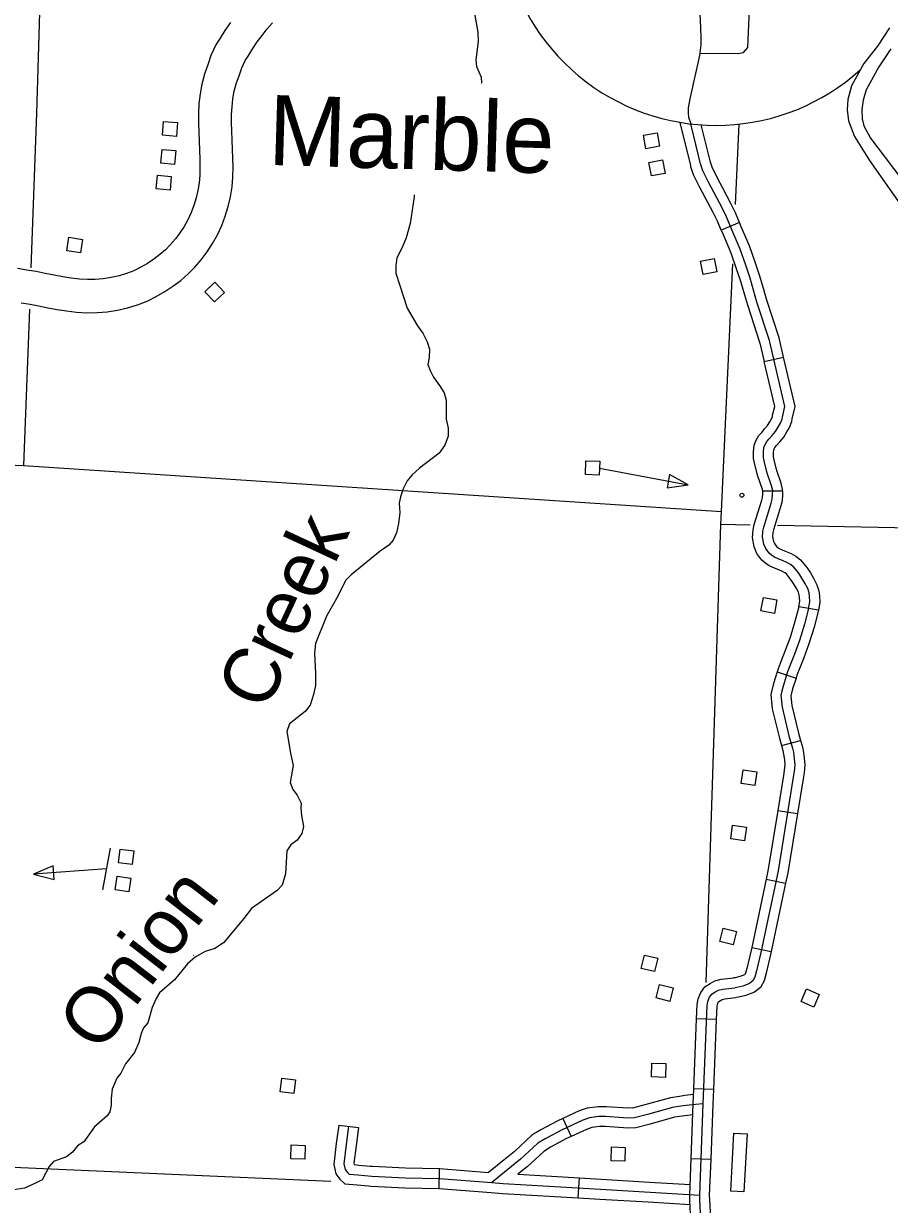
# Model space of a CAD drawing. Extents: x 653372 to 905732, y 627442 to 787275.
# Drawn here: x 838735 to 845264, y 651420 to 660326 of the extents above; entities that cross this region are included whole.
import ezdxf

# ---------------------------------------------------------------- set-up
doc = ezdxf.new("R2010")
doc.units = 0
for name, color, linetype in [('Level 15', 7, 'Continuous'), ('Level 24', 7, 'Continuous'), ('Level 31', 7, 'Continuous'), ('Level 32', 7, 'Continuous'), ('Level 35', 7, 'Continuous'), ('Level 4', 7, 'Continuous'), ('Level 45', 7, 'Continuous'), ('Level 5', 7, 'Continuous'), ('Level 56', 7, 'Continuous'), ('Level 63', 7, 'Continuous')]:
    doc.layers.add(name, color=color, linetype=linetype)

msp = doc.modelspace()

# ---------------------------------------------------------------- linework, layer by layer
at = {"layer": 'Level 15'}
for points in [[(840294.4, 660334.9), (840253, 660275.4), (840217.2, 660215.9), (840187.8, 660172.4), (840147.2, 660084.7), (840126.3, 660023.1), (840097.8, 659946.2), (840079, 659869.1), (840065.6, 659795.5), (840057.1, 659722.1), (840052.4, 659648.6), (840052.4, 659576.1), (840055.2, 659506.5), (840057.9, 659438.6), (840060.1, 659371.4), (840062.2, 659305), (840063.8, 659241.5), (840062.7, 659182.1), (840057.8, 659124.6), (840049, 659068), (840035.8, 659011.7), (840018.5, 658955.6), (839997.5, 658900.5), (839973, 658847.3), (839944.7, 658796.2), (839913.5, 658747.8), (839879.6, 658702.4), (839843, 658660.2), (839803.5, 658620.5), (839761.6, 658584), (839716.2, 658549.9), (839667.6, 658517.4), (839617.5, 658488.1), (839565.3, 658462.8), (839510.8, 658441.3), (839454.5, 658424.2), (839395.6, 658411.1), (839335.2, 658401.6), (839275.3, 658396.5), (839215.6, 658395.4), (839156.1, 658399.1), (839094.2, 658406.8), (839029.9, 658417.1), (838964.2, 658429.4), (838897.2, 658442.3), (838828.1, 658455.9), (838758, 658467.5), (838689.5, 658479.5)], [(838716, 658221), (838783.6, 658209.8), (838849.4, 658196.9), (838917.6, 658183.8), (838987.3, 658170.7), (839059, 658159.3), (839132.9, 658150), (839210.1, 658145.3), (839288.2, 658146.7), (839365.3, 658153.3), (839442.2, 658165.4), (839518, 658182.3), (839593, 658205), (839665.8, 658233.7), (839735.3, 658267.4), (839800.4, 658305.4), (839861, 658346), (839918.9, 658389.6), (839974.4, 658437.8), (840026.2, 658489.9), (840074.5, 658545.5), (840118.9, 658605.2), (840159.4, 658667.8), (840196.2, 658734.3), (840228.1, 658803.5), (840255, 658874.1), (840277.3, 658946.3), (840294.6, 659020.3), (840306.1, 659094.8), (840312.5, 659169), (840313.9, 659242.4), (840312.1, 659312.2), (840310, 659379.5), (840307.7, 659447.6), (840305, 659516.4), (840302.4, 659581.1), (840302.4, 659640.6), (840306.2, 659699.8), (840313, 659758.7), (840323.6, 659817.1), (840337.2, 659872.9), (840361.9, 659939.4), (840379.7, 659991.7), (840406.2, 660049.1), (840428.1, 660081.5), (840462.9, 660139.4), (840496.7, 660187.9), (840534.3, 660237.6), (840572, 660286.1), (840612.4, 660332.6)]]:
    msp.add_lwpolyline(points, dxfattribs=at)
at = {"layer": 'Level 31'}
for p, q in [((844133.7, 658826), (843995.5, 658767.7)), ((844319.3, 657777.5), (844465.4, 657811.6)), ((844308.4, 656803.1), (844458.4, 656802.9)), ((844728.3, 655902.3), (844580.3, 655926.4))]:
    msp.add_line(p, q, dxfattribs=at)
for points in [[(843828.3, 660501.9), (843838.6, 660293.6), (843840.9, 660217.5), (843840.4, 660167.2), (843837.1, 660125), (843830.8, 660084.9), (843758.7, 659760.2), (843746.5, 659690), (843745.4, 659651.8), (843749.5, 659620.4), (843765.4, 659570)], [(843765.2, 659255.3), (843686.3, 659581.4)], [(844654.3, 655914.3), (844662.6, 655965.2), (844661.3, 656004.3), (844657.4, 656033.4), (844647.9, 656065.5), (844625.8, 656106.9), (844604.3, 656143.8), (844579.6, 656180.4), (844540.8, 656229.1), (844517.2, 656247.5), (844491.1, 656262), (844457.7, 656275.9), (844425.1, 656289), (844397.2, 656301.1), (844375.9, 656314.8), (844357.1, 656331.4), (844330.7, 656366.4), (844316.4, 656400.2), (844307.6, 656454.1), (844309.7, 656498), (844316.3, 656528.4), (844373.3, 656710.4), (844380.6, 656739.7), (844383.3, 656776.7), (844383.4, 656804.9), (844375.6, 656839.8), (844343, 656934.6), (844321.3, 657017.5), (844313.6, 657054.8), (844313.9, 657094.3), (844317.4, 657128.8), (844326.2, 657152.7), (844339.7, 657174.9), (844357.2, 657193.7), (844379.7, 657220.4), (844405.6, 657250.2), (844442, 657313.1), (844454.4, 657344), (844456.6, 657359), (844475.7, 657438.1), (844359.3, 657936.1), (844265.1, 658226.3), (844213.2, 658407.1), (844179.8, 658503.2), (844139.1, 658623.9), (844077.9, 658765.2), (844034.7, 658867.7), (844001.5, 658936.2), (843941.5, 659050.8), (843901.5, 659125), (843856.9, 659215.5), (843839.3, 659267.9), (843768.8, 659559.4), (843765.4, 659570)], [(843911, 659290.6), (843845.2, 659562.6)], [(843995.5, 658767.7), (843966.4, 658836.7), (843934.5, 658902.4), (843875.3, 659015.6), (843834.8, 659090.6), (843787.4, 659186.9), (843767.2, 659247.1), (843765.2, 659255.3)], [(844133.7, 658826), (844103, 658898.6), (844068.5, 658969.9), (844007.8, 659086), (843968.2, 659159.4), (843926.4, 659244.1), (843911.5, 659288.7), (843911, 659290.6)], [(844315.8, 658321.6), (844284.7, 658429.8), (844250.8, 658527.5), (844209.2, 658650.8), (844146.9, 658794.7), (844133.7, 658826)], [(843995.5, 658767.7), (844009, 658735.8), (844069.1, 658597), (844108.8, 658479), (844141.6, 658384.4), (844171.6, 658280.1)], [(844171.6, 658280.1), (844193.4, 658204.3), (844287, 657916), (844319.3, 657777.5)], [(844465.4, 657811.6), (844431.6, 657956.3), (844336.8, 658248.2), (844315.8, 658321.6)], [(844490.8, 657247.7), (844509.6, 657280.2), (844527.3, 657324.4), (844530.3, 657344.8), (844552.8, 657437.9), (844465.4, 657811.6)], [(844361, 657322.9), (844374.4, 657346.1), (844381.5, 657363.7), (844382.9, 657373.2), (844398.6, 657438.4), (844319.3, 657777.5)], [(844308.4, 656803.1), (844303.3, 656819.3), (844271.1, 656912.9), (844248.2, 657000.4), (844238.5, 657047.4), (844239, 657098.4), (844243.7, 657145.7), (844258.3, 657185.5), (844279.6, 657220.4), (844301, 657243.4), (844322.7, 657269.1), (844344.3, 657294), (844361, 657322.9)], [(844458.4, 656802.9), (844458.4, 656813.1), (844447.8, 656860.2), (844414.8, 656956.3), (844394.3, 657034.6), (844388.6, 657062.1), (844388.9, 657090.2), (844391.1, 657111.9), (844394, 657119.9), (844399.8, 657129.3), (844413.4, 657143.9), (844436.7, 657171.7), (844466.9, 657206.5), (844490.8, 657247.7)], [(844342.6, 656247), (844330.6, 656254.7), (844301.7, 656280.3), (844265.2, 656328.7), (844243.9, 656379.3), (844232.3, 656449.8), (844235.1, 656507.7), (844243.7, 656547.5), (844301.1, 656730.7), (844306.3, 656751.6), (844308.3, 656779.5), (844308.4, 656803.1)], [(844458.4, 656802.9), (844458.3, 656773.9), (844454.9, 656727.8), (844445.5, 656690.1), (844388.9, 656509.2), (844384.3, 656488.2), (844382.9, 656458.4), (844389, 656421.2), (844396.2, 656404.1), (844412.4, 656382.6), (844421.2, 656374.8), (844423.4, 656373.4)], [(844423.4, 656373.4), (844432.6, 656367.5), (844454, 656358.2), (844486, 656345.4), (844523.8, 656329.7), (844558.7, 656310.3), (844594, 656282.8), (844640.2, 656224.8), (844667.9, 656183.6), (844691.3, 656143.4), (844717.6, 656094.2), (844730.9, 656049.2), (844736.2, 656010.5), (844737.8, 655960.3), (844728.3, 655902.3)], [(844580.3, 655926.4), (844587.4, 655970.1), (844586.5, 655998), (844583.8, 656017.6), (844578.1, 656036.9), (844560.2, 656070.4), (844540.7, 656104), (844519.1, 656136), (844487.7, 656175.5), (844475.7, 656184.8), (844458.4, 656194.4), (844429.3, 656206.5), (844396.1, 656219.8), (844361.8, 656234.7), (844342.6, 656247)]]:
    msp.add_lwpolyline(points, dxfattribs=at)
at = {"layer": 'Level 32'}
for p, q in [((844417.2, 655436.7), (844559.9, 655390.5)), ((844449.3, 654880.5), (844593.9, 654920.3)), ((844421.8, 654391.4), (844569.9, 654367.4)), ((844334.4, 653874.3), (844481.1, 653843.4)), ((844225.3, 653357.7), (844372.1, 653326.8)), ((843959.9, 652814.2), (843810.1, 652820.1)), ((843939.2, 652286.6), (843789.3, 652292.5)), ((843918.5, 651759), (843768.6, 651764.9))]:
    msp.add_line(p, q, dxfattribs=at)
for points in [[(843835.2, 660104.3), (844120.1, 660101.3), (844162.8, 660108), (844195.3, 660147.1), (844208, 660433.9), (844213, 660870.8), (844227.1, 660966)], [(844580.3, 655926.4), (844551.3, 655815.9), (844514.7, 655696.6), (844478.7, 655597.2), (844448.1, 655521.2), (844425, 655461), (844417.2, 655436.7)], [(844654.3, 655914.3), (844623.5, 655795.5), (844585.8, 655672.8), (844548.8, 655570.4), (844517.9, 655493.8), (844495.8, 655436), (844461.3, 655329.5), (844445.6, 655261.9), (844454.5, 655170.5), (844506.5, 654955.2), (844532.2, 654861.6), (844539.5, 654830.1), (844546.2, 654781.5), (844549.5, 654735.8), (844545.3, 654684.3), (844538.6, 654642.9), (844424, 653935.6), (844294.2, 653320.9), (844261.5, 653182.4), (844249.2, 653135.1), (844233.3, 653107), (844208.3, 653087.4), (844178, 653074.7), (844158.7, 653067.1), (844113.5, 653056.2), (844097, 653054.3)], [(844728.3, 655902.3), (844695.7, 655775.1), (844657, 655649), (844618.8, 655543.6), (844587.7, 655466.3), (844566.5, 655411), (844559.9, 655390.5)], [(844417.2, 655436.7), (844388.9, 655349.6), (844369.8, 655266.9), (844380.3, 655158), (844433.9, 654936.5), (844449.3, 654880.5)], [(844559.9, 655390.5), (844533.6, 655309.5), (844521.5, 655257), (844528.6, 655183), (844579.1, 654974), (844593.9, 654920.3)], [(844449.3, 654880.5), (844459.5, 654843.3), (844465.6, 654816.5), (844471.5, 654773.6), (844474.3, 654736.2), (844470.8, 654693.4), (844464.6, 654654.9), (844421.8, 654391.4)], [(844593.9, 654920.3), (844605, 654879.9), (844613.3, 654843.6), (844620.8, 654789.5), (844624.8, 654735.5), (844619.8, 654675.2), (844612.6, 654631), (844569.9, 654367.4)], [(844421.8, 654391.4), (844350.2, 653949.3), (844334.4, 653874.3)], [(844569.9, 654367.4), (844497.7, 653921.8), (844481.1, 653843.4)], [(844334.4, 653874.3), (844225.3, 653357.7)], [(844481.1, 653843.4), (844372.1, 653326.8)], [(844225.3, 653357.7), (844221, 653337.3), (844188.7, 653200.5), (844179, 653163.4), (844175.3, 653156.8), (844170, 653152.6), (844149.7, 653144.1), (844136.1, 653138.8), (844100.5, 653130.2), (844088.7, 653128.9)], [(844372.1, 653326.8), (844367.4, 653304.5), (844334.2, 653164.3), (844319.3, 653106.8), (844291.4, 653057.2), (844246.6, 653022.1), (844206.2, 653005.2), (844181.3, 652995.4), (844126.5, 652982.2), (844105.4, 652979.8)], [(843810.1, 652820.1), (843814.3, 652927.9), (843821.7, 652970.6), (843841.1, 653018.7), (843872.6, 653062.1), (843912.3, 653087.5), (843946.6, 653106.3), (843995.1, 653118.3), (844066.9, 653126.4), (844088.7, 653128.9)], [(843838.5, 651356.5), (843834.6, 651451.9), (843832.9, 651489.8), (843859.9, 652178.9), (843889, 652920), (843894.2, 652949.9), (843907.2, 652982.1), (843925, 653006.6), (843950.6, 653023), (843974.1, 653035.9), (844008.4, 653044.4), (844075.3, 653051.9), (844097, 653054.3)], [(843959.9, 652814.2), (843963.8, 652912.1), (843966.7, 652929.2), (843973.3, 652945.5), (843977.4, 652951), (843988.9, 652958.4), (844001.7, 652965.4), (844021.7, 652970.4), (844083.6, 652977.3), (844105.4, 652979.8)], [(843789.3, 652292.5), (843810.1, 652820.1)], [(843939.2, 652286.6), (843959.9, 652814.2)], [(843768.6, 651764.9), (843785, 652181.9), (843789.3, 652292.5)], [(843918.5, 651759), (843934.9, 652176), (843939.2, 652286.6)], [(843804.7, 651206.8), (843789, 651238.4), (843777.9, 651266.8), (843771.5, 651298.3), (843763.8, 651349.4), (843759.7, 651448.7), (843757.8, 651489.6), (843768.6, 651764.9)], [(843939.1, 651273.3), (843926.3, 651299.3), (843922.3, 651309.5), (843919.2, 651324.5), (843913.3, 651363.7), (843909.5, 651455.1), (843908, 651490), (843918.5, 651759)]]:
    msp.add_lwpolyline(points, dxfattribs=at)
at = {"layer": 'Level 35'}
for points in [[(841912.5, 661652.8), (841907.1, 661612.2), (841909.5, 661563.2), (841988, 661071.7), (841999.5, 661030.5), (842030.8, 660983), (842053.2, 660937.7), (842067.2, 660866.4), (842098.7, 660600.8), (842159.3, 660262.7), (842163.3, 660190.6), (842144.6, 660052.7), (842150, 660003.6), (842183.9, 659923), (842187.3, 659880), (842185.7, 659875.7)], [(845265.4, 660294.4), (845173.2, 660157.2), (845069.7, 660025.5), (844978.7, 659857.5), (844950.4, 659752.8), (844945.4, 659676.8), (844956.4, 659593.6), (845001.7, 659474.8), (845113.2, 659293.2), (845380.8, 658914.4), (845538.4, 658668.1), (845583.8, 658553.4), (845596.8, 658474.1), (845602.4, 658371), (845605.1, 658268.9), (845601.6, 658148.8), (845590.8, 658086.9), (845489.4, 657654.8), (845456.4, 657335.9), (845458.4, 657022.6), (845465.5, 656954.4), (845499.8, 656831.9), (845543.2, 656713.2), (845678.6, 656384.7)], [(845273.7, 660136.9), (845185.1, 659999.9), (845089.1, 659826), (845066.1, 659749.3), (845055.3, 659678.3), (845057.3, 659607.2), (845071.7, 659556), (845122.3, 659462.3), (845404, 659087.2)], [(841680.9, 659036.1), (841680.2, 659019.8), (841649.7, 658818), (841618.4, 658711.3), (841589.5, 658637.6), (841549.6, 658559.1), (841540.8, 658499.1), (841542.1, 658445), (841626.6, 658180.7), (841704.7, 658047.6), (841743.9, 657991), (841777, 657925.5), (841794.3, 657871.2), (841792.4, 657807.2), (841783.8, 657755.3), (841800.2, 657709), (841826.5, 657659.6), (841870.6, 657598), (841904.8, 657540.5), (841921.1, 657486.2), (841921.2, 657342.1), (841935.3, 657275.8), (841935.5, 657213.8), (841910.7, 657146), (841868.1, 657087.5), (841719.9, 656972.4), (841664.3, 656923), (841625.8, 656876.5), (841596.1, 656816.8), (841576.4, 656758), (841565.8, 656709.1), (841572.9, 656640), (841562.8, 656555)], [(841562.8, 656555), (841546.9, 656485.2), (841521.3, 656429.4), (841489.8, 656391.8), (841424.4, 656346.6), (841203.5, 656169.3), (841162, 656125.9), (841103.6, 656008.6)], [(841103.6, 656008.6), (841018.5, 655857.8), (840935.5, 655652), (840927.3, 655578.1), (840935.9, 655423.9), (840934.5, 655332.9), (840920.5, 655265.1), (840896.3, 655185.5), (840858.6, 655138), (840739.5, 655045.8), (840720.6, 654986.1), (840746, 654824.6), (840767.5, 654730.3), (840745.6, 654602.6), (840765.7, 654549.3), (840797, 654507.8), (840826.9, 654447.3), (840824.3, 654408.3), (840829.4, 654353.2), (840846.1, 654271), (840832.3, 654217.2), (840798.6, 654167.7), (840750.2, 654132.4), (840718.6, 654087.8), (840708.9, 653912.9), (840684.6, 653828.3), (840646.1, 653787.9), (840452.5, 653651.7), (840396.5, 653577.6), (840241, 653391.9), (840175.6, 653350.9), (840102.4, 653328), (840029, 653286.1), (839971.3, 653234.9), (839872.7, 653114.4), (839759.5, 653015.1), (839732.9, 652973.5), (839704.9, 652905.9), (839671.2, 652789.3), (839639.7, 652751.8), (839622.1, 652710.1), (839604.1, 652641.3), (839571, 652565.8), (839501.8, 652479.8), (839467.8, 652410.3), (839438.3, 652371.7), (839402.1, 652289.3), (839394, 652219.4), (839394.2, 652168.4), (839383.5, 652117.5), (839364.1, 652088.8), (839269.1, 652006.2), (839189.5, 651893.4), (839140.2, 651862.1), (839102.5, 651814.7), (839058.1, 651778.3), (838960.8, 651742.8), (838927.3, 651705.3), (838874.9, 651605.1), (838823.6, 651580.8), (838740.3, 651543.1), (838578.3, 651516.5)], [(840015.2, 653301.3), (840017.2, 653299.2)]]:
    msp.add_lwpolyline(points, dxfattribs=at)
at = {"layer": 'Level 4'}
for points in [[(844102.8, 658962.3), (844130.6, 659568.3)], [(843881.1, 653094.5), (843993.5, 656548.2), (843996.7, 656646.1), (844082.3, 658513.5)]]:
    msp.add_lwpolyline(points, dxfattribs=at)
at = {"layer": 'Level 45'}
for p, q in [((841110.8, 652019.1), (841259.5, 651999.4)), ((842800.9, 652068.2), (842863.7, 651931.9)), ((841867.1, 651540.8), (841870, 651690.7)), ((842917.8, 651470.4), (842926.5, 651620.2))]:
    msp.add_line(p, q, dxfattribs=at)
for points in [[(843787.6, 652248.4), (843721.2, 652240.4), (843680.5, 652234.2), (843611.7, 652224.6), (843419.6, 652170.5), (843325.6, 652146.8)], [(843859.9, 652178.9), (843801.4, 652174.5), (843731.3, 652166), (843691.3, 652160), (843627.1, 652151.1), (843438.9, 652098), (843341.8, 652073.5), (843290.9, 652071.3), (843125.3, 652082), (843072.3, 652082.4), (843002.1, 652073), (842952.1, 652055.2), (842796, 651983.3), (842672, 651916.2), (842611.7, 651880.9), (842482.7, 651760.2), (842265.3, 651585)], [(843330.9, 652148.1), (843291.7, 652146.4), (843128, 652157), (843067.6, 652157.4), (842984.3, 652146.3), (842923.8, 652124.8), (842800.9, 652068.2)], [(843781.7, 652096.6), (843741.3, 652091.7), (843702.1, 652085.8), (843642.5, 652077.5), (843458.3, 652025.6), (843362.4, 652001.3)], [(841110.8, 652019.1), (841092.4, 651880.8), (841073.6, 651722.4), (841089.4, 651652), (841120, 651610.5), (841156.7, 651575.4), (841249.1, 651567.6), (841334.4, 651560.1)], [(841185.1, 652009.3), (841166.9, 651871.5), (841149.6, 651726.3), (841159.1, 651683.8), (841176.5, 651660.2), (841189.4, 651647.9), (841255.5, 651642.3), (841360.2, 651633.2), (841613, 651620.8), (841870.9, 651615.7), (842265.3, 651585), (842349.8, 651578.4), (843085.6, 651535.8), (843832.9, 651489.8)], [(842800.9, 652068.2), (842762.4, 652050.4), (842635.1, 651981.5), (842566.6, 651941.4), (842433.5, 651816.9), (842357.4, 651755.5)], [(843362.4, 652001.3), (843352.7, 651998.9), (843290.1, 651996.1), (843122.6, 652007), (843077, 652007.3), (843019.8, 651999.7), (842980.4, 651985.7), (842863.7, 651931.9)], [(841259.5, 651999.4), (841241.3, 651862.1), (841225.6, 651730.3), (841227.9, 651720), (841262, 651717.1), (841347.5, 651709.6)], [(842863.7, 651931.9), (842829.6, 651916.2), (842708.8, 651850.8), (842656.8, 651820.4), (842531.9, 651703.5), (842461.8, 651647.1)], [(842357.4, 651755.5), (842241.5, 651662.1)], [(841347.5, 651709.6), (841365.3, 651708), (841615.5, 651695.7), (841870, 651690.7)], [(841870, 651690.7), (841874.6, 651690.6), (842241.5, 651662.1)], [(842461.8, 651647.1), (842926.5, 651620.2)], [(841334.4, 651560.1), (841355, 651558.3), (841610.4, 651545.8), (841867.1, 651540.8)], [(842926.5, 651620.2), (843090.1, 651610.7), (843453.8, 651588.3)], [(843453.8, 651588.3), (843761, 651569.4)], [(841867.1, 651540.8), (841867.2, 651540.8), (842259.5, 651510.2), (842344.7, 651503.6), (842390.7, 651500.9)], [(842390.7, 651500.9), (842917.8, 651470.4)], [(842917.8, 651470.4), (843081.2, 651460.9), (843444.6, 651438.6)], [(843444.6, 651438.6), (843760.9, 651419.1)]]:
    msp.add_lwpolyline(points, dxfattribs=at)
at = {"layer": 'Level 5'}
for points in [[(838869.1, 660917.5), (838832, 659650.6), (838789.2, 658484.8)], [(838777.8, 658172.3), (838734.5, 656993.1)], [(837563.8, 657040.3), (838734.5, 656993.1)], [(838734.5, 656993.1), (843996.7, 656646.1)], [(844213.5, 656543.8), (843993.5, 656548.2)], [(845559.1, 656517.1), (844420.2, 656539.7)], [(838539.3, 651706.8), (841052.4, 651595.6)]]:
    msp.add_lwpolyline(points, dxfattribs=at)
at = {"layer": 'Level 56'}
for points in [[(839782.5, 659483.9), (839790.4, 659587.7), (839894.5, 659579.7), (839886.6, 659475.9)], [(843427.9, 659381.9), (843408.9, 659484.2), (843511.6, 659503.3), (843530.6, 659400.9)], [(839769.2, 659274), (839778.7, 659377.6), (839882.7, 659368.1), (839873.2, 659264.4)], [(843469.7, 659177.4), (843450.2, 659279.7), (843552.7, 659299.3), (843572.2, 659197)], [(839735.3, 659079.6), (839744.1, 659183.3), (839848.1, 659174.4), (839839.3, 659070.7)], [(839060.3, 658612.9), (839076.7, 658715.6), (839179.8, 658699.2), (839163.4, 658596.5)], [(843859.2, 658433.6), (843839.1, 658535.8), (843941.5, 658555.9), (843961.6, 658453.8)], [(840101.4, 658303.7), (840177.2, 658375.1), (840248.8, 658299), (840173, 658227.7)], [(842971.6, 656924.7), (842974.7, 657028.7), (843079.1, 657025.6), (843076, 656921.6)], [(843605.7, 656926.1), (843586.8, 656825.8), (843746.6, 656847.7)], [(844294.9, 655896.6), (844313.2, 655999), (844416, 655980.7), (844397.6, 655878.2)], [(844146.5, 654595.6), (844161.8, 654698.6), (844265.1, 654683.2), (844249.8, 654580.3)], [(844067.7, 654176.7), (844081.5, 654279.9), (844185, 654266.1), (844171.2, 654162.9)], [(839449.4, 653995.8), (839461.4, 654099.2), (839565.1, 654087.2), (839553.1, 653983.8)], [(838964.8, 653871.8), (838957.6, 653973.5), (838808.6, 653911.9)], [(839424.2, 653792.2), (839439.3, 653895.2), (839542.6, 653880.1), (839527.5, 653777.1)], [(843984.9, 653402.9), (844009.5, 653504.1), (844110.9, 653479.4), (844086.3, 653378.2)], [(843391.8, 653199.9), (843415.6, 653301.2), (843517.2, 653277.4), (843493.4, 653176)], [(843505.7, 652977.3), (843531.1, 653078.2), (843632.3, 653052.7), (843606.9, 652951.8)], [(844597.5, 652950), (844638.8, 653045.5), (844734.6, 653004), (844693.3, 652908.5)], [(843469.8, 652381.5), (843472.9, 652485.5), (843577.3, 652482.4), (843574.2, 652378.3)], [(840668.6, 652268.3), (840680.9, 652371.7), (840784.5, 652359.3), (840772.2, 652256)], [(844091.4, 651956.8), (844191.3, 651951.3), (844167.1, 651514.5), (844067.2, 651520)], [(840749.8, 651764.3), (840752.9, 651868.3), (840857.3, 651865.2), (840854.1, 651761.1)], [(843164.6, 651749.6), (843167.8, 651853.6), (843272.1, 651850.5), (843269, 651746.5)]]:
    msp.add_lwpolyline(points, close=True, dxfattribs=at)
for points in [[(843077.5, 656973.6), (843746.6, 656847.7)], [(839387.4, 654108.2), (839330.2, 653793)], [(839358.8, 653950.6), (838808.6, 653911.9)]]:
    msp.add_lwpolyline(points, dxfattribs=at)
msp.add_circle((844151.5, 656769.4), 15, dxfattribs=at)
at = {"layer": 'Level 63'}
msp.add_arc((843955.8, 661180.8), 1622, 355.03578, 312.13899, dxfattribs=at)

# ---------------------------------------------------------------- texts
at = {"layer": 'Level 24'}
msp.add_text('Marble', height=528, rotation=358.28003, dxfattribs=at).set_placement((840573.8, 659261.1))
at = {"layer": 'Level 35'}
for s, rotation, p in [('Creek', 65.04008, (840561.9, 655128)), ('Onion', 52.21079, (839301.3, 652551.6))]:
    msp.add_text(s, height=422.4, rotation=rotation, dxfattribs=at).set_placement(p)

doc.saveas('drawing.dxf')
